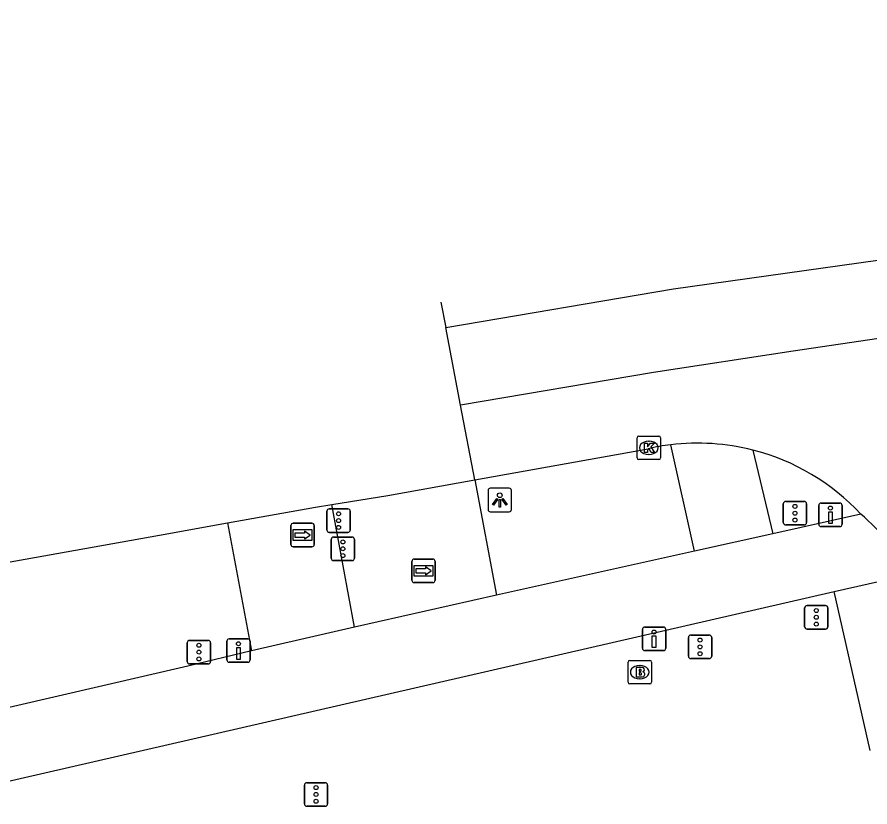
# Model space of a CAD drawing. Extents: x 160806 to 161707, y 383697 to 384148.
# Drawn here: x 161525.66 to 161561.95, y 383963 to 383996.61 of the extents above; entities that cross this region are included whole.
import ezdxf

# ---------------------------------------------------------------- set-up
doc = ezdxf.new("R2010")
doc.units = 0
for name, color, linetype in [('IMGEO_Brandkraan', 7, 'Continuous'), ('IMGEO_Drukknoppaal', 7, 'Continuous'), ('IMGEO_Fietspad_open', 7, 'Continuous'), ('IMGEO_Kolk', 7, 'Continuous'), ('IMGEO_Lichtpunt', 7, 'Continuous'), ('IMGEO_Rijbaan_lokaal_gesloten', 7, 'Continuous'), ('IMGEO_Rijbaan_lokaal_open', 7, 'Continuous'), ('IMGEO_Verkeersregelinstallatiepaal', 7, 'Continuous'), ('IMGEO_Voetpad_open', 7, 'Continuous'), ('IMGEO_Wegwijzer', 7, 'Continuous')]:
    doc.layers.add(name, color=color, linetype=linetype)

msp = doc.modelspace()

# ---------------------------------------------------------------- linework, layer by layer
at = {"layer": 'IMGEO_Brandkraan'}
for p, q in [((161551.652, 383968.307), (161551.652, 383969.159)), ((161551.727, 383969.233), (161552.579, 383969.233)), ((161552.14, 383969.013), (161552.165, 383969.013)), ((161552.653, 383969.159), (161552.653, 383968.307)), ((161552.163, 383968.453), (161552.138, 383968.453)), ((161552.579, 383968.233), (161551.727, 383968.233))]:
    msp.add_line(p, q, dxfattribs=at)
for points in [[(161551.652, 383968.307), (161551.652, 383969.159)], [(161551.727, 383969.233), (161552.579, 383969.233)], [(161552.653, 383969.159), (161552.653, 383968.307)], [(161552, 383968.933), (161552, 383968.533), (161552.213, 383968.533)], [(161552.231, 383968.933), (161552, 383968.933)], [(161552.179, 383968.852), (161552.125, 383968.852), (161552.125, 383968.776)], [(161552.125, 383968.776), (161552.178, 383968.776)], [(161552.187, 383968.7), (161552.125, 383968.7), (161552.125, 383968.619)], [(161552.125, 383968.619), (161552.187, 383968.619)], [(161552.579, 383968.233), (161551.727, 383968.233)]]:
    msp.add_lwpolyline(points, dxfattribs=at)
for centre, radius, start, end in [((161551.729, 383969.157), 0.0765, 91.552, 178.448), ((161551.729, 383969.157), 0.0765, 91.552, 178.448), ((161552.577, 383969.157), 0.0765, 1.552, 88.448), ((161552.577, 383969.157), 0.0765, 1.552, 88.448), ((161552.18, 383968.814), 0.0379, 267.8285, 90.9355), ((161552.188, 383968.659), 0.0404, 269.8759, 90.5077), ((161552.235, 383968.788), 0.145, 59.4692, 91.5367), ((161552.26, 383968.835), 0.0922, 285.5137, 58.1501), ((161552.265, 383968.643), 0.105, 301.3115, 78.989), ((161551.729, 383968.309), 0.0765, 181.552, 268.448), ((161551.729, 383968.309), 0.0765, 181.552, 268.448), ((161552.219, 383968.784), 0.251, 268.6676, 293.5347), ((161552.577, 383968.309), 0.0765, 271.552, 358.448), ((161552.577, 383968.309), 0.0765, 271.552, 358.448)]:
    msp.add_arc(centre, radius, start, end, dxfattribs=at)
for centre, major_axis, ratio, start_param, end_param in [((161552.139, 383968.733), (-0.387, 0.002), 0.722429, 4.712389, 7.853982), ((161552.164, 383968.733), (-0.39, 0.002), 0.717154, 1.570796, 4.712389)]:
    msp.add_ellipse(centre, major_axis=major_axis, ratio=ratio, start_param=start_param, end_param=end_param, dxfattribs=at)
at = {"layer": 'IMGEO_Drukknoppaal'}
for p, q in [((161559.87, 383975.929), (161560.66, 383975.929)), ((161560.66, 383975.929), (161559.87, 383975.929)), ((161559.77, 383975.029), (161559.77, 383975.829)), ((161559.77, 383975.829), (161559.77, 383975.029)), ((161560.76, 383975.829), (161560.76, 383975.029)), ((161560.76, 383975.029), (161560.76, 383975.829)), ((161560.66, 383974.929), (161559.87, 383974.929)), ((161559.87, 383974.929), (161560.66, 383974.929)), ((161552.267, 383969.751), (161552.267, 383970.551)), ((161552.267, 383970.551), (161552.267, 383969.751)), ((161552.367, 383970.651), (161553.157, 383970.651)), ((161553.157, 383970.651), (161552.367, 383970.651)), ((161553.257, 383970.551), (161553.257, 383969.751)), ((161553.257, 383969.751), (161553.257, 383970.551)), ((161534.684, 383970.152), (161535.474, 383970.152)), ((161535.474, 383970.152), (161534.684, 383970.152)), ((161534.584, 383969.252), (161534.584, 383970.052)), ((161534.584, 383970.052), (161534.584, 383969.252)), ((161535.574, 383970.052), (161535.574, 383969.252)), ((161535.574, 383969.252), (161535.574, 383970.052)), ((161553.157, 383969.651), (161552.367, 383969.651)), ((161552.367, 383969.651), (161553.157, 383969.651)), ((161535.474, 383969.152), (161534.684, 383969.152)), ((161534.684, 383969.152), (161535.474, 383969.152))]:
    msp.add_line(p, q, dxfattribs=at)
for points in [[(161560.34, 383975.554), (161560.34, 383975.054), (161560.19, 383975.054), (161560.19, 383975.554), (161560.34, 383975.554)], [(161552.837, 383970.276), (161552.837, 383969.776), (161552.687, 383969.776), (161552.687, 383970.276), (161552.837, 383970.276)], [(161535.154, 383969.777), (161535.154, 383969.277), (161535.004, 383969.277), (161535.004, 383969.777), (161535.154, 383969.777)]]:
    msp.add_lwpolyline(points, dxfattribs=at)
for centre in [(161560.265, 383975.719), (161552.762, 383970.441), (161535.079, 383969.942)]:
    msp.add_circle(centre, 0.085, dxfattribs=at)
for centre, start, end in [((161559.87, 383975.829), 90, 180), ((161559.87, 383975.829), 90, 180), ((161560.66, 383975.829), 0, 90), ((161560.66, 383975.829), 360, 90), ((161559.87, 383975.029), 180, 270), ((161559.87, 383975.029), 180, 270), ((161560.66, 383975.029), 270, 0), ((161560.66, 383975.029), 270, 0), ((161552.367, 383970.551), 90, 180), ((161552.367, 383970.551), 90, 180), ((161553.157, 383970.551), 0, 90), ((161553.157, 383970.551), 360, 90), ((161534.684, 383970.052), 90, 180), ((161534.684, 383970.052), 90, 180), ((161535.474, 383970.052), 0, 90), ((161535.474, 383970.052), 360, 90), ((161552.367, 383969.751), 180, 270), ((161552.367, 383969.751), 180, 270), ((161553.157, 383969.751), 270, 0), ((161553.157, 383969.751), 270, 0), ((161534.684, 383969.252), 180, 270), ((161534.684, 383969.252), 180, 270), ((161535.474, 383969.252), 270, 0), ((161535.474, 383969.252), 270, 0)]:
    msp.add_arc(centre, 0.1, start, end, dxfattribs=at)
at = {"layer": 'IMGEO_Fietspad_open'}
msp.add_lwpolyline([(161540.016, 383970.65), (161539.05, 383975.868)], dxfattribs=at)
at = {"layer": 'IMGEO_Kolk'}
for p, q in [((161552.038, 383977.853), (161552.038, 383978.705)), ((161552.113, 383978.779), (161552.965, 383978.779)), ((161552.526, 383978.559), (161552.551, 383978.559)), ((161553.039, 383978.705), (161553.039, 383977.853)), ((161552.965, 383977.779), (161552.113, 383977.779)), ((161552.549, 383977.999), (161552.524, 383977.999))]:
    msp.add_line(p, q, dxfattribs=at)
for points in [[(161552.038, 383977.853), (161552.038, 383978.705)], [(161552.113, 383978.779), (161552.965, 383978.779)], [(161552.359, 383978.479), (161552.482, 383978.479), (161552.482, 383978.328), (161552.612, 383978.479), (161552.776, 383978.479), (161552.63, 383978.328), (161552.783, 383978.079), (161552.631, 383978.079), (161552.546, 383978.243), (161552.482, 383978.176), (161552.482, 383978.079), (161552.359, 383978.079), (161552.359, 383978.479)], [(161553.039, 383978.705), (161553.039, 383977.853)], [(161552.965, 383977.779), (161552.113, 383977.779)]]:
    msp.add_lwpolyline(points, dxfattribs=at)
for centre, start, end in [((161552.115, 383978.703), 91.552, 178.448), ((161552.115, 383978.703), 91.552, 178.448), ((161552.963, 383978.703), 1.552, 88.448), ((161552.963, 383978.703), 1.552, 88.448), ((161552.115, 383977.855), 181.552, 268.448), ((161552.115, 383977.855), 181.552, 268.448), ((161552.963, 383977.855), 271.552, 358.448), ((161552.963, 383977.855), 271.552, 358.448)]:
    msp.add_arc(centre, 0.0765, start, end, dxfattribs=at)
for centre, major_axis, ratio, start_param, end_param in [((161552.525, 383978.279), (-0.387, 0.002), 0.722429, 4.712389, 7.853982), ((161552.55, 383978.279), (-0.39, 0.002), 0.717154, 1.570796, 4.712389)]:
    msp.add_ellipse(centre, major_axis=major_axis, ratio=ratio, start_param=start_param, end_param=end_param, dxfattribs=at)
at = {"layer": 'IMGEO_Lichtpunt'}
for p, q in [((161545.698, 383976.463), (161545.698, 383975.656)), ((161545.698, 383976.463), (161545.698, 383975.656)), ((161546.6, 383976.558), (161545.792, 383976.558)), ((161546.6, 383976.558), (161545.792, 383976.558)), ((161546.694, 383975.656), (161546.694, 383976.463)), ((161546.694, 383975.656), (161546.694, 383976.463)), ((161545.792, 383975.562), (161546.6, 383975.562)), ((161545.792, 383975.562), (161546.6, 383975.562))]:
    msp.add_line(p, q, dxfattribs=at)
for points in [[(161546.072, 383976.127), (161546.111, 383976.099), (161545.923, 383975.837), (161545.885, 383975.864), (161546.072, 383976.127)], [(161546.174, 383976.079), (161546.221, 383976.079), (161546.221, 383975.757), (161546.174, 383975.757), (161546.174, 383976.079)], [(161546.284, 383976.099), (161546.322, 383976.126), (161546.509, 383975.864), (161546.47, 383975.836), (161546.284, 383976.099)]]:
    msp.add_lwpolyline(points, dxfattribs=at)
msp.add_circle((161546.197, 383976.261), 0.0994, dxfattribs=at)
for centre, start, end in [((161545.792, 383976.463), 90, 180), ((161545.792, 383976.463), 90, 180), ((161546.6, 383976.463), 0, 90), ((161546.6, 383976.463), 0, 90), ((161545.792, 383975.656), 180, 270), ((161545.792, 383975.656), 180, 270), ((161546.6, 383975.656), 270, 0), ((161546.6, 383975.656), 270, 360)]:
    msp.add_arc(centre, 0.0946, start, end, dxfattribs=at)
at = {"layer": 'IMGEO_Rijbaan_lokaal_gesloten'}
for points in [[(161543.895, 383983.402), (161553.591, 383985.048), (161573.495, 383987.841), (161581.516, 383988.752), (161589.522, 383989.509), (161597.462, 383990.091), (161605.635, 383990.651), (161617.53, 383991.391), (161624.775, 383991.843), (161633.722, 383992.378), (161645.647, 383993.275), (161657.351, 383994.439), (161669.645, 383995.823), (161676.771, 383996.611)], [(161609.55, 383987.409), (161605.034, 383987.21), (161598.112, 383986.804), (161590.116, 383986.195), (161582.115, 383985.453), (161572.974, 383984.425), (161562.702, 383982.989), (161558.682, 383982.396), (161552.732, 383981.479), (161544.527, 383980.089)], [(161543.69, 383984.477), (161543.895, 383983.402)], [(161544.527, 383980.089), (161543.895, 383983.402)], [(161545.132, 383976.916), (161544.527, 383980.089)], [(161545.132, 383976.916), (161552.512, 383978.243)], [(161539.05, 383975.868), (161541.436, 383976.251), (161545.132, 383976.916)], [(161534.608, 383975.085), (161538.355, 383975.756), (161539.05, 383975.868)], [(161561.559, 383975.462), (161557.808, 383974.627)], [(161522.421, 383972.902), (161531.723, 383974.568), (161534.608, 383975.085)], [(161557.808, 383974.627), (161554.482, 383973.887)], [(161554.482, 383973.887), (161546.062, 383972.013)], [(161560.426, 383972.163), (161563.758, 383972.924)], [(161520.523, 383962.998), (161560.426, 383972.163)], [(161546.062, 383972.013), (161540.016, 383970.65)], [(161561.955, 383965.404), (161560.426, 383972.163)], [(161540.016, 383970.65), (161535.627, 383969.643)], [(161535.627, 383969.643), (161532.929, 383968.994), (161523.784, 383966.873)]]:
    msp.add_lwpolyline(points, dxfattribs=at)
for centre, radius, start, end in [((161554.616, 383968.949), 9.529, 75.7376, 96.8849), ((161554.602, 383969.057), 9.421, 96.8777, 102.8187), ((161554.599, 383968.955), 9.528, 43.0712, 75.6268), ((161553.621, 383966.363), 12.075, 32.9137, 48.8996)]:
    msp.add_arc(centre, radius, start, end, dxfattribs=at)
at = {"layer": 'IMGEO_Rijbaan_lokaal_open'}
for points in [[(161554.482, 383973.887), (161553.474, 383978.41)], [(161556.964, 383978.185), (161557.808, 383974.627)], [(161534.608, 383975.085), (161535.627, 383969.643)]]:
    msp.add_lwpolyline(points, dxfattribs=at)
at = {"layer": 'IMGEO_Verkeersregelinstallatiepaal'}
for p, q in [((161558.26, 383975.098), (161558.26, 383975.898)), ((161558.26, 383975.898), (161558.26, 383975.098)), ((161558.36, 383975.998), (161559.15, 383975.998)), ((161559.15, 383975.998), (161558.36, 383975.998)), ((161559.25, 383975.898), (161559.25, 383975.098)), ((161559.25, 383975.098), (161559.25, 383975.898)), ((161538.843, 383974.783), (161538.843, 383975.583)), ((161538.843, 383975.583), (161538.843, 383974.783)), ((161538.943, 383975.683), (161539.733, 383975.683)), ((161539.733, 383975.683), (161538.943, 383975.683)), ((161539.833, 383975.583), (161539.833, 383974.783)), ((161539.833, 383974.783), (161539.833, 383975.583)), ((161559.15, 383974.998), (161558.36, 383974.998)), ((161558.36, 383974.998), (161559.15, 383974.998)), ((161539.733, 383974.683), (161538.943, 383974.683)), ((161538.943, 383974.683), (161539.733, 383974.683)), ((161539.126, 383974.484), (161539.916, 383974.484)), ((161539.916, 383974.484), (161539.126, 383974.484)), ((161539.026, 383973.584), (161539.026, 383974.384)), ((161539.026, 383974.384), (161539.026, 383973.584)), ((161540.016, 383974.384), (161540.016, 383973.584)), ((161540.016, 383973.584), (161540.016, 383974.384)), ((161539.916, 383973.484), (161539.126, 383973.484)), ((161539.126, 383973.484), (161539.916, 383973.484)), ((161559.268, 383971.567), (161560.058, 383971.567)), ((161560.058, 383971.567), (161559.268, 383971.567)), ((161559.168, 383970.667), (161559.168, 383971.467)), ((161559.168, 383971.467), (161559.168, 383970.667)), ((161560.158, 383971.467), (161560.158, 383970.667)), ((161560.158, 383970.667), (161560.158, 383971.467)), ((161560.058, 383970.567), (161559.268, 383970.567)), ((161559.268, 383970.567), (161560.058, 383970.567)), ((161554.222, 383969.41), (161554.222, 383970.21)), ((161554.222, 383970.21), (161554.222, 383969.41)), ((161554.322, 383970.31), (161555.112, 383970.31)), ((161555.112, 383970.31), (161554.322, 383970.31)), ((161555.212, 383970.21), (161555.212, 383969.41)), ((161555.212, 383969.41), (161555.212, 383970.21)), ((161532.901, 383969.186), (161532.901, 383969.986)), ((161532.901, 383969.986), (161532.901, 383969.186)), ((161533.001, 383970.086), (161533.791, 383970.086)), ((161533.791, 383970.086), (161533.001, 383970.086)), ((161533.891, 383969.986), (161533.891, 383969.186)), ((161533.891, 383969.186), (161533.891, 383969.986)), ((161533.791, 383969.086), (161533.001, 383969.086)), ((161533.001, 383969.086), (161533.791, 383969.086)), ((161555.112, 383969.31), (161554.322, 383969.31)), ((161554.322, 383969.31), (161555.112, 383969.31)), ((161537.884, 383963.129), (161537.884, 383963.929)), ((161537.884, 383963.929), (161537.884, 383963.129)), ((161537.984, 383964.029), (161538.774, 383964.029)), ((161538.774, 383964.029), (161537.984, 383964.029)), ((161538.874, 383963.929), (161538.874, 383963.129)), ((161538.874, 383963.129), (161538.874, 383963.929)), ((161538.774, 383963.029), (161537.984, 383963.029)), ((161537.984, 383963.029), (161538.774, 383963.029))]:
    msp.add_line(p, q, dxfattribs=at)
for centre in [(161539.338, 383975.473), (161558.755, 383975.788), (161558.755, 383975.498), (161539.338, 383975.183), (161558.755, 383975.208), (161539.338, 383974.893), (161539.521, 383974.274), (161539.521, 383973.984), (161539.521, 383973.694), (161559.663, 383971.357), (161559.663, 383971.067), (161559.663, 383970.777), (161554.717, 383970.1), (161533.396, 383969.876), (161554.717, 383969.81), (161533.396, 383969.586), (161533.396, 383969.296), (161554.717, 383969.52), (161538.379, 383963.819), (161538.379, 383963.529), (161538.379, 383963.239)]:
    msp.add_circle(centre, 0.085, dxfattribs=at)
for centre, start, end in [((161558.36, 383975.898), 90, 180), ((161558.36, 383975.898), 90, 180), ((161559.15, 383975.898), 0, 90), ((161559.15, 383975.898), 360, 90), ((161538.943, 383975.583), 90, 180), ((161538.943, 383975.583), 90, 180), ((161539.733, 383975.583), 0, 90), ((161539.733, 383975.583), 360, 90), ((161558.36, 383975.098), 180, 270), ((161558.36, 383975.098), 180, 270), ((161559.15, 383975.098), 270, 0), ((161559.15, 383975.098), 270, 0), ((161538.943, 383974.783), 180, 270), ((161538.943, 383974.783), 180, 270), ((161539.126, 383974.384), 90, 180), ((161539.126, 383974.384), 90, 180), ((161539.733, 383974.783), 270, 0), ((161539.733, 383974.783), 270, 0), ((161539.916, 383974.384), 0, 90), ((161539.916, 383974.384), 360, 90), ((161539.126, 383973.584), 180, 270), ((161539.126, 383973.584), 180, 270), ((161539.916, 383973.584), 270, 0), ((161539.916, 383973.584), 270, 0), ((161559.268, 383971.467), 90, 180), ((161559.268, 383971.467), 90, 180), ((161560.058, 383971.467), 0, 90), ((161560.058, 383971.467), 360, 90), ((161559.268, 383970.667), 180, 270), ((161559.268, 383970.667), 180, 270), ((161560.058, 383970.667), 270, 0), ((161560.058, 383970.667), 270, 0), ((161554.322, 383970.21), 90, 180), ((161554.322, 383970.21), 90, 180), ((161555.112, 383970.21), 0, 90), ((161555.112, 383970.21), 360, 90), ((161533.001, 383969.986), 90, 180), ((161533.001, 383969.986), 90, 180), ((161533.791, 383969.986), 0, 90), ((161533.791, 383969.986), 360, 90), ((161554.322, 383969.41), 180, 270), ((161554.322, 383969.41), 180, 270), ((161555.112, 383969.41), 270, 0), ((161555.112, 383969.41), 270, 0), ((161533.001, 383969.186), 180, 270), ((161533.001, 383969.186), 180, 270), ((161533.791, 383969.186), 270, 0), ((161533.791, 383969.186), 270, 0), ((161537.984, 383963.929), 90, 180), ((161537.984, 383963.929), 90, 180), ((161538.774, 383963.929), 0, 90), ((161538.774, 383963.929), 360, 90), ((161537.984, 383963.129), 180, 270), ((161537.984, 383963.129), 180, 270), ((161538.774, 383963.129), 270, 0), ((161538.774, 383963.129), 270, 0)]:
    msp.add_arc(centre, 0.1, start, end, dxfattribs=at)
at = {"layer": 'IMGEO_Voetpad_open'}
msp.add_lwpolyline([(161545.132, 383976.916), (161546.062, 383972.013)], dxfattribs=at)
at = {"layer": 'IMGEO_Wegwijzer'}
for p, q in [((161537.312, 383974.169), (161537.312, 383974.969)), ((161537.312, 383974.969), (161537.312, 383974.169)), ((161537.412, 383975.069), (161538.202, 383975.069)), ((161538.202, 383975.069), (161537.412, 383975.069)), ((161538.302, 383974.969), (161538.302, 383974.169)), ((161538.302, 383974.169), (161538.302, 383974.969)), ((161538.202, 383974.069), (161537.412, 383974.069)), ((161537.412, 383974.069), (161538.202, 383974.069)), ((161542.457, 383972.644), (161542.457, 383973.444)), ((161542.457, 383973.444), (161542.457, 383972.644)), ((161542.557, 383973.544), (161543.347, 383973.544)), ((161543.347, 383973.544), (161542.557, 383973.544)), ((161543.447, 383973.444), (161543.447, 383972.644)), ((161543.447, 383972.644), (161543.447, 383973.444)), ((161543.347, 383972.544), (161542.557, 383972.544)), ((161542.557, 383972.544), (161543.347, 383972.544))]:
    msp.add_line(p, q, dxfattribs=at)
for points in [[(161537.413, 383974.801), (161538.201, 383974.801), (161538.201, 383974.337), (161537.413, 383974.337), (161537.413, 383974.801)], [(161537.478, 383974.653), (161537.478, 383974.569), (161537.478, 383974.485), (161537.889, 383974.485), (161537.889, 383974.402), (161538.136, 383974.569), (161537.889, 383974.736), (161537.889, 383974.653), (161537.478, 383974.653)], [(161542.558, 383973.276), (161543.346, 383973.276), (161543.346, 383972.812), (161542.558, 383972.812), (161542.558, 383973.276)], [(161542.623, 383973.128), (161542.623, 383973.044), (161542.623, 383972.96), (161543.034, 383972.96), (161543.034, 383972.877), (161543.281, 383973.044), (161543.034, 383973.211), (161543.034, 383973.128), (161542.623, 383973.128)]]:
    msp.add_lwpolyline(points, dxfattribs=at)
for centre, start, end in [((161537.412, 383974.969), 90, 180), ((161537.412, 383974.969), 90, 180), ((161538.202, 383974.969), 0, 90), ((161538.202, 383974.969), 360, 90), ((161537.412, 383974.169), 180, 270), ((161537.412, 383974.169), 180, 270), ((161538.202, 383974.169), 270, 0), ((161538.202, 383974.169), 270, 0), ((161542.557, 383973.444), 90, 180), ((161542.557, 383973.444), 90, 180), ((161543.347, 383973.444), 0, 90), ((161543.347, 383973.444), 360, 90), ((161542.557, 383972.644), 180, 270), ((161542.557, 383972.644), 180, 270), ((161543.347, 383972.644), 270, 0), ((161543.347, 383972.644), 270, 0)]:
    msp.add_arc(centre, 0.1, start, end, dxfattribs=at)

doc.saveas('drawing.dxf')
